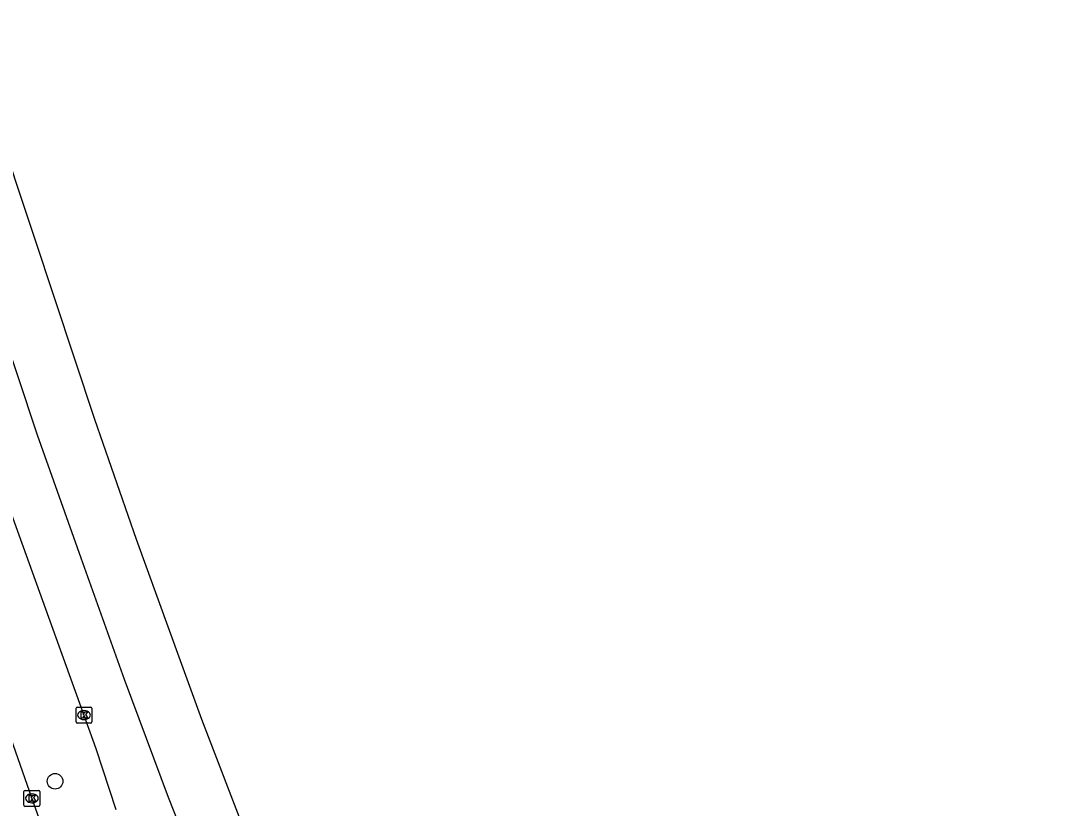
# Model space of a CAD drawing. Extents: x 157692 to 159670, y 381454 to 383289.
# Drawn here: x 159602.1 to 159667.9, y 382632.2 to 382681.5 of the extents above; entities that cross this region are included whole.
import ezdxf

# ---------------------------------------------------------------- set-up
doc = ezdxf.new("R2010")
doc.units = 0
for name, color, linetype in [('IMGEO_Boom', 7, 'Continuous'), ('IMGEO_Kolk', 7, 'Continuous'), ('IMGEO_Rijbaan_lokaal_open', 7, 'Continuous'), ('IMGEO_Rijbaan_regionaal_gesloten', 7, 'Continuous')]:
    doc.layers.add(name, color=color, linetype=linetype)

msp = doc.modelspace()

# ---------------------------------------------------------------- linework, layer by layer
at = {"layer": 'IMGEO_Boom'}
msp.add_circle((159604.24, 382633.837), 0.489, dxfattribs=at)
at = {"layer": 'IMGEO_Kolk'}
for p, q in [((159605.556, 382637.559), (159605.556, 382638.411)), ((159605.631, 382638.485), (159606.483, 382638.485)), ((159606.044, 382638.265), (159606.069, 382638.265)), ((159606.557, 382638.411), (159606.557, 382637.559)), ((159606.483, 382637.485), (159605.631, 382637.485)), ((159606.067, 382637.705), (159606.042, 382637.705)), ((159602.289, 382632.34), (159602.289, 382633.192)), ((159602.364, 382633.266), (159603.216, 382633.266)), ((159602.777, 382633.046), (159602.802, 382633.046)), ((159603.29, 382633.192), (159603.29, 382632.34)), ((159603.216, 382632.266), (159602.364, 382632.266)), ((159602.8, 382632.486), (159602.775, 382632.486))]:
    msp.add_line(p, q, dxfattribs=at)
for points in [[(159605.556, 382637.559), (159605.556, 382638.411)], [(159605.631, 382638.485), (159606.483, 382638.485)], [(159605.877, 382638.185), (159606, 382638.185), (159606, 382638.034), (159606.13, 382638.185), (159606.294, 382638.185), (159606.148, 382638.034), (159606.301, 382637.785), (159606.149, 382637.785), (159606.064, 382637.949), (159606, 382637.882), (159606, 382637.785), (159605.877, 382637.785), (159605.877, 382638.185)], [(159606.557, 382638.411), (159606.557, 382637.559)], [(159606.483, 382637.485), (159605.631, 382637.485)], [(159602.289, 382632.34), (159602.289, 382633.192)], [(159602.364, 382633.266), (159603.216, 382633.266)], [(159602.61, 382632.966), (159602.733, 382632.966), (159602.733, 382632.815), (159602.863, 382632.966), (159603.027, 382632.966), (159602.881, 382632.815), (159603.034, 382632.566), (159602.882, 382632.566), (159602.797, 382632.73), (159602.733, 382632.663), (159602.733, 382632.566), (159602.61, 382632.566), (159602.61, 382632.966)], [(159603.29, 382633.192), (159603.29, 382632.34)], [(159603.216, 382632.266), (159602.364, 382632.266)]]:
    msp.add_lwpolyline(points, dxfattribs=at)
for centre, start, end in [((159605.633, 382638.409), 91.55205, 178.44795), ((159605.633, 382638.409), 91.55205, 178.44795), ((159606.481, 382638.409), 1.55205, 88.44795), ((159606.481, 382638.409), 1.55205, 88.44795), ((159605.633, 382637.561), 181.55205, 268.44795), ((159605.633, 382637.561), 181.55205, 268.44795), ((159606.481, 382637.561), 271.55205, 358.44795), ((159606.481, 382637.561), 271.55205, 358.44795), ((159602.366, 382633.19), 91.55205, 178.44795), ((159602.366, 382633.19), 91.55205, 178.44795), ((159603.214, 382633.19), 1.55205, 88.44795), ((159603.214, 382633.19), 1.55205, 88.44795), ((159602.366, 382632.342), 181.55205, 268.44795), ((159602.366, 382632.342), 181.55205, 268.44795), ((159603.214, 382632.342), 271.55205, 358.44795), ((159603.214, 382632.342), 271.55205, 358.44795)]:
    msp.add_arc(centre, 0.0765, start, end, dxfattribs=at)
for centre, major_axis, ratio, start_param, end_param in [((159606.043, 382637.985), (-0.387, 0.002), 0.722429, 4.712389, 7.853982), ((159606.068, 382637.985), (-0.39, 0.002), 0.717154, 1.570796, 4.712389), ((159602.776, 382632.766), (-0.387, 0.002), 0.722429, 4.712389, 7.853982), ((159602.801, 382632.766), (-0.39, 0.002), 0.717154, 1.570796, 4.712389)]:
    msp.add_ellipse(centre, major_axis=major_axis, ratio=ratio, start_param=start_param, end_param=end_param, dxfattribs=at)
at = {"layer": 'IMGEO_Rijbaan_lokaal_open'}
msp.add_lwpolyline([(159559.691, 382755.045), (159560.257, 382752.865), (159561.176, 382750.373), (159561.308, 382750), (159561.935, 382748.227), (159567.994, 382731.083), (159574.868, 382711.8), (159580.35, 382696.295), (159589.519, 382670.434), (159595.669, 382653.011), (159602.788, 382632.766), (159615.362, 382597.435), (159615.407, 382597.307), (159620.846, 382581.911), (159627.38, 382563.561), (159633.831, 382545.445), (159635.032, 382542.035)], dxfattribs=at)
at = {"layer": 'IMGEO_Rijbaan_regionaal_gesloten'}
for points in [[(159591.969, 382689.543), (159595.693, 382678.296), (159598.148, 382670.549), (159600.578, 382663.127), (159603.123, 382655.556), (159605.865, 382647.849), (159608.576, 382640.231), (159611.339, 382632.837), (159614.281, 382625.381), (159617.447, 382617.675), (159620.51, 382610.511), (159623.785, 382603.004), (159626.954, 382595.892), (159630.716, 382588.22), (159634.083, 382581.589), (159637.991, 382573.892), (159641.898, 382566.814), (159645.849, 382559.657), (159649.606, 382552.852), (159653.613, 382545.952), (159655.391, 382542.89), (159663.591, 382528.952), (159664.586, 382527.289)], [(159597.869, 382683.125), (159602.921, 382667.945), (159606.716, 382656.538), (159609.329, 382649.007), (159612.083, 382641.419), (159613.424, 382637.724), (159616.322, 382630.221), (159619.323, 382622.758), (159622.455, 382615.349), (159625.525, 382608.084), (159628.898, 382600.676), (159632.369, 382593.466), (159635.792, 382586.355), (159639.468, 382579.307), (159643.143, 382572.258), (159646.972, 382565.293), (159650.802, 382558.327), (159654.825, 382551.315), (159658.807, 382544.374), (159662.901, 382537.5), (159667.912, 382529.278)], [(159608.078, 382632.057), (159606.825, 382635.862), (159600.107, 382654.426)]]:
    msp.add_lwpolyline(points, dxfattribs=at)

doc.saveas('drawing.dxf')
